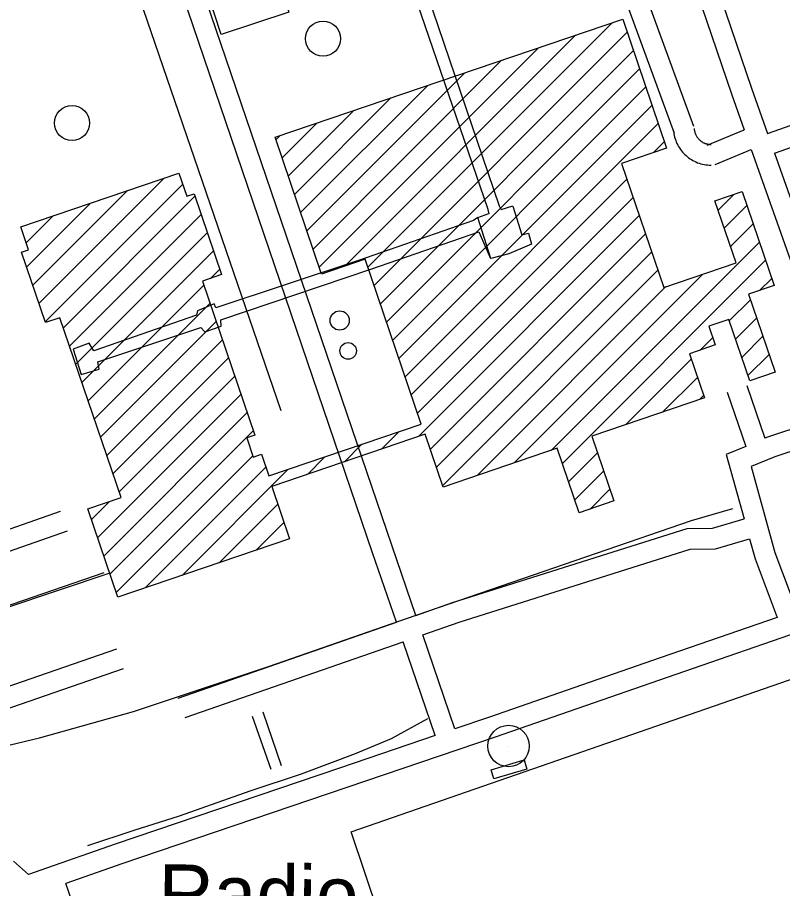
# Model space of a CAD drawing. Extents: x 3250478 to 3288318, y 788638 to 816472.
# Drawn here: x 3268997 to 3270105, y 809116 to 810377 of the extents above; entities that cross this region are included whole.
import ezdxf

# ---------------------------------------------------------------- set-up
doc = ezdxf.new("R2010")
doc.units = 0
for name, color, linetype in [('V-BLDG-OTLN', 7, 'Continuous'), ('V-DOMW-TANK', 7, 'Continuous'), ('V-RAIL-TRAK', 7, 'Continuous'), ('V-ROAD-CNTR', 7, 'Continuous'), ('V-SITE-OTLN', 7, 'Continuous'), ('V-SITE-STRC', 7, 'Continuous'), ('V-TOPO-SHOR', 7, 'Continuous'), ('V-TOPO-TOWR', 7, 'Continuous'), ('V-TOPO-TOWR-IDEN', 7, 'Continuous'), ('V-UTIL-LINE', 7, 'Continuous')]:
    doc.layers.add(name, color=color, linetype=linetype)

msp = doc.modelspace()

# ---------------------------------------------------------------- linework, layer by layer
at = {"layer": 'V-BLDG-OTLN'}
for p, q in [((3269504.7, 810015.5), (3269859.1, 810369.8)), ((3269471.2, 810017.3), (3269805.5, 810351.6)), ((3269513.7, 809989.1), (3269880.4, 810355.8)), ((3269434, 810015.5), (3269752, 810333.4)), ((3269522.7, 809962.7), (3269889.4, 810329.4)), ((3269425.1, 810041.9), (3269698.4, 810315.3)), ((3269416.1, 810068.3), (3269644.9, 810297.1)), ((3269531.6, 809936.3), (3269898.3, 810303)), ((3269407.1, 810094.7), (3269591.3, 810278.9)), ((3269540.6, 809909.9), (3269907.3, 810276.6)), ((3269398.2, 810121), (3269537.8, 810260.7)), ((3269549.6, 809883.5), (3269916.3, 810250.2)), ((3269389.2, 810147.4), (3269484.2, 810242.5)), ((3269380.2, 810173.8), (3269430.7, 810224.3)), ((3269558.5, 809857.1), (3269925.2, 810223.9)), ((3269371.3, 810200.2), (3269377.1, 810206.1)), ((3269918.2, 810181.5), (3269934.2, 810197.5)), ((3269028.1, 809963.1), (3269209.9, 810144.9)), ((3269037.1, 809936.8), (3269236.3, 810135.9)), ((3269567.5, 809830.8), (3269879.9, 810143.1)), ((3269019.2, 809989.5), (3269156.3, 810126.7)), ((3270011.9, 810098.4), (3270034.6, 810121.1)), ((3269010.2, 810015.9), (3269102.7, 810108.5)), ((3269063.5, 809927.8), (3269254.1, 810118.4)), ((3269576.5, 809804.4), (3269888.8, 810116.7)), ((3270020.9, 810072), (3270053.7, 810104.8)), ((3269009.7, 810050.8), (3269049.2, 810090.3)), ((3269072.5, 809901.5), (3269263.1, 810092.1)), ((3269577.8, 809770.3), (3269897.8, 810090.3)), ((3270029.9, 810045.6), (3270062.7, 810078.5)), ((3269081.5, 809875.1), (3269272.1, 810065.7)), ((3269595.1, 809752.3), (3269906.8, 810064)), ((3269770.1, 809750.5), (3270071.7, 810052.1)), ((3269090.4, 809848.7), (3269281, 810039.3)), ((3269604.1, 809725.9), (3269915.7, 810037.6)), ((3269786.5, 809731.6), (3270080.6, 810025.7)), ((3269276.5, 809999.4), (3269290, 810012.9)), ((3269613.1, 809699.5), (3269924.7, 810011.2)), ((3269716.5, 809732.3), (3269990, 810005.8)), ((3270072.1, 809981.8), (3270089.6, 809999.3)), ((3269099.4, 809822.3), (3269266.9, 809989.8)), ((3269663, 809714.1), (3269936.4, 809987.6)), ((3270028.2, 809937.9), (3270058.8, 809968.5)), ((3269108.4, 809795.9), (3269275.9, 809963.4)), ((3269117.3, 809769.5), (3269284.8, 809937)), ((3270037.2, 809911.5), (3270067.8, 809942.1)), ((3269126.3, 809743.1), (3269293.8, 809910.6)), ((3269985.9, 809895.7), (3270004.2, 809913.9)), ((3270046.1, 809885.1), (3270076.7, 809915.7)), ((3269135.3, 809716.7), (3269302.8, 809884.2)), ((3269878.1, 809787.8), (3269972.9, 809882.6)), ((3270055.1, 809858.8), (3270085.7, 809889.3)), ((3269144.2, 809690.3), (3269311.7, 809857.8)), ((3269931.6, 809806), (3269981.9, 809856.2)), ((3269113, 809623.8), (3269320.7, 809831.5)), ((3269985.2, 809824.2), (3269990.8, 809829.8)), ((3269122, 809597.4), (3269329.7, 809805.1)), ((3269131, 809571), (3269338.6, 809778.7)), ((3269524.2, 809752.1), (3269549.5, 809777.4)), ((3269470.7, 809733.9), (3269495.9, 809759.2)), ((3269139.9, 809544.6), (3269337.9, 809742.6)), ((3269795.5, 809705.2), (3269837.4, 809747.1)), ((3269417.1, 809715.7), (3269442.4, 809741)), ((3269181.9, 809551.2), (3269356.8, 809726.2)), ((3269235.5, 809569.4), (3269388.8, 809722.8)), ((3269804.4, 809678.8), (3269846.3, 809720.7)), ((3269826.5, 809665.5), (3269855.3, 809694.3)), ((3269104.1, 809650.2), (3269130.4, 809676.5)), ((3269289, 809587.6), (3269374.1, 809672.8)), ((3269342.6, 809605.8), (3269383.1, 809646.4))]:
    msp.add_line(p, q, dxfattribs=at)
for points in [[(3269245.8, 810494.4), (3269344.2, 810526.4), (3269390.2, 810384.7), (3269291.9, 810352.7)], [(3269370.1, 810203.7), (3269873.9, 810374.9), (3269937.4, 810188), (3269872.1, 810165.8), (3269933.1, 809986.4), (3270037.9, 810022), (3270007.4, 810111.9), (3270046.8, 810125.3), (3270093.1, 809989), (3270056.1, 809976.4), (3270094.5, 809863.5), (3270057.8, 809851), (3270027.5, 809940), (3269998.6, 809930.2), (3270007.9, 809903.1), (3269970.3, 809890.3), (3269992, 809826.5), (3269829.2, 809771.2), (3269861.1, 809677.3), (3269810.8, 809660.2), (3269779, 809753.5), (3269613.8, 809697.4), (3269587.8, 809773.7), (3269365.5, 809698.2), (3269391.2, 809622.4), (3269142.3, 809537.8), (3269098.8, 809665.7), (3269147, 809682.1), (3269058.5, 809942.5), (3269037.6, 809935.4), (3269002.9, 810037.5), (3269013, 810040.9), (3269001.7, 810074.2), (3269230.8, 810152), (3269242.2, 810118.4), (3269252.9, 810122), (3269292.7, 810004.9), (3269265, 809995.5), (3269340.8, 809772.3), (3269329.2, 809768.4), (3269338.5, 809740.8), (3269350.5, 809744.9), (3269361.2, 809713.4), (3269581.9, 809788.4), (3269500.7, 810027.3), (3269437.3, 810005.8)], [(3269683, 809288.1), (3269731, 809302.2), (3269734.9, 809288.8), (3269687, 809274.7)]]:
    msp.add_lwpolyline(points, close=True, dxfattribs=at)
at = {"layer": 'V-DOMW-TANK'}
for centre, radius in [((3269439.6, 810346.5), 25.4), ((3269076, 810224.3), 25.4), ((3269463.8, 809938.5), 13.9), ((3269476, 809894.4), 12)]:
    msp.add_circle(centre, radius, dxfattribs=at)
at = {"layer": 'V-RAIL-TRAK'}
for points in [[(3268698.8, 809305.9), (3268743.2, 809304.7), (3268784, 809306.8), (3268879, 809308.5), (3268902.4, 809310.2), (3268953.4, 809316.5), (3269029, 809334.3), (3269165, 809372.3), (3269362.2, 809438), (3269560.6, 809507.1), (3269973.2, 809648.9), (3270033.3, 809666.4)], [(3269121.9, 809573.2), (3268842.5, 809477.1), (3268694.4, 809425.6), (3268420.9, 809334.1), (3268318.1, 809299.4), (3268254, 809277.6)]]:
    msp.add_lwpolyline(points, dxfattribs=at)
at = {"layer": 'V-ROAD-CNTR'}
for points in [[(3269574.3, 809511.6), (3269539.9, 809611.9), (3269248.3, 810467.3), (3269186.3, 810645.9)], [(3269546, 809501.7), (3269511.5, 809602.2), (3269219.9, 810457.6), (3269157.9, 810636.2)], [(3269929.3, 810565.9), (3270032, 810265.3), (3270049.9, 810214.6)], [(3269837.6, 810512), (3269948.2, 810209.6)], [(3269865.8, 810522.3), (3269976.4, 810219.9)], [(3270015.3, 810407.1), (3270060.3, 810275.1), (3270083.6, 810209.2)], [(3270083.6, 810209.2), (3270250.7, 810268.1)], [(3270093.6, 810180.9), (3270260.7, 810239.8)], [(3269947.4, 810213.3), (3269947.6, 810211.2), (3269948, 810208.7), (3269948.4, 810206.3), (3269949, 810204), (3269949.7, 810201.6), (3269950.5, 810199.3), (3269951.4, 810197), (3269952.4, 810194.7), (3269953.5, 810192.5), (3269954.6, 810190.4), (3269955.9, 810188.3), (3269957.3, 810186.3), (3269958.8, 810184.3), (3269960.3, 810182.4), (3269962, 810180.6), (3269963.7, 810178.8), (3269965.5, 810177.2), (3269967.4, 810175.6), (3269969.3, 810174.1), (3269971.3, 810172.7), (3269973.4, 810171.4), (3269975.5, 810170.1), (3269977.7, 810169), (3269979.9, 810168), (3269982.2, 810167), (3269984.5, 810166.2), (3269986.8, 810165.5), (3269989.2, 810164.9), (3269991.6, 810164.4), (3269994, 810164), (3269996.4, 810163.7), (3269998.9, 810163.5), (3270001.2, 810163.4), (3270002.1, 810163.4)], [(3269977.2, 810216.3), (3269977.4, 810214.9), (3269977.6, 810213.8), (3269977.8, 810212.7), (3269978, 810211.6), (3269978.3, 810210.6), (3269978.7, 810209.5), (3269979.1, 810208.5), (3269979.5, 810207.5), (3269980, 810206.5), (3269980.6, 810205.6), (3269981.1, 810204.6), (3269981.8, 810203.7), (3269982.4, 810202.8), (3269983.1, 810202), (3269983.8, 810201.1), (3269984.6, 810200.4), (3269985.4, 810199.6), (3269986.3, 810198.9), (3269987.1, 810198.2), (3269988, 810197.6), (3269989, 810197), (3269989.9, 810196.4), (3269990.9, 810195.9), (3269991.9, 810195.5), (3269992.9, 810195), (3269994, 810194.7), (3269995, 810194.4), (3269996.1, 810194.1), (3269997.2, 810193.8), (3269998.2, 810193.7), (3269999.3, 810193.5), (3270000.4, 810193.5), (3270001.6, 810193.4), (3270002, 810193.4)], [(3269996.3, 810192.3), (3270049.9, 810214.6)], [(3270007.8, 810164.6), (3270059.9, 810186.3)], [(3270059.9, 810186.3), (3270194.4, 809806.2)], [(3270093.6, 810180.9), (3270222.9, 809815.7)], [(3270053.6, 809844.3), (3270079.8, 809767.9)], [(3270025.2, 809834.5), (3270052.1, 809756.2)], [(3270194.4, 809806.2), (3270083.3, 809769.4), (3270079.8, 809767.9)], [(3270204.4, 809777.9), (3270093.9, 809741.3), (3270059.7, 809726.9), (3270094.3, 809602.5), (3270125.9, 809518.2)], [(3270052.1, 809756.2), (3270023.8, 809744.3), (3270049.6, 809651.4)], [(3269059, 809661.9), (3268821.5, 809578.8)], [(3269574.3, 809511.6), (3269627.3, 809530), (3269966.9, 809637.4), (3270003.8, 809637.7), (3270049.6, 809651.4)], [(3269068.9, 809633.6), (3268831.3, 809550.5)], [(3269584, 809483.2), (3269636.7, 809501.5), (3269971.7, 809607.4), (3270008.3, 809607.7), (3270057.6, 809622.4)], [(3270057.6, 809622.4), (3270065.7, 809593.2), (3270097.5, 809508.4)], [(3269129.1, 809572), (3268460.9, 809348.4), (3267896, 809153.5)], [(3269229.9, 809391.8), (3269546, 809501.7)], [(3270097.5, 809508.4), (3269928.2, 809450.1), (3269679.2, 809363.6), (3269630.7, 809347.2)], [(3270153.2, 809495.9), (3269938, 809421.8), (3269688.9, 809335.3), (3269474.3, 809262.4), (3269148, 809151.8), (3269067.1, 809123.5)], [(3269630.7, 809347.2), (3269584, 809483.2)], [(3269239.8, 809363.5), (3269555.7, 809473.3)], [(3269602.3, 809337.5), (3269555.7, 809473.3)], [(3268890.9, 809376.8), (3269140.7, 809462.9)], [(3268900.6, 809348.4), (3269150.4, 809434.5)], [(3269602.3, 809337.5), (3269464.7, 809290.8), (3269138.3, 809180.1), (3269030.9, 809142.6), (3269012.9, 809136.3)], [(3269012.9, 809136.3), (3268991.1, 809155.8)], [(3269210.7, 808708.8), (3269067.1, 809123.5)]]:
    msp.add_lwpolyline(points, dxfattribs=at)
at = {"layer": 'V-SITE-OTLN'}
msp.add_lwpolyline([(3269702.7, 808537.5), (3269480.3, 809198), (3270173.7, 809438.4), (3270402, 808774.4)], close=True, dxfattribs=at)
at = {"layer": 'V-SITE-STRC'}
for p, q in [((3269121, 810558.8), (3269378.3, 809808)), ((3269697.5, 810099), (3269714.5, 810104.5)), ((3269714.7, 810104), (3269727.5, 810062.4)), ((3269657.8, 810083.2), (3269568.7, 810052.4)), ((3269664, 810087.7), (3269657.8, 810083.2)), ((3269664, 810087.7), (3269680, 810093.5)), ((3269682.8, 810028.4), (3269664, 810087.7)), ((3269508.8, 810013), (3269665.4, 810067)), ((3269665.4, 810067), (3269682.1, 810028.1)), ((3269727.5, 810062.4), (3269737.3, 810064.7)), ((3269737.3, 810064.7), (3269741.8, 810048.9)), ((3269568.7, 810052.4), (3269490.9, 810025.2)), ((3269741.8, 810048.9), (3269708.6, 810034.9)), ((3269708.6, 810034.9), (3269682.8, 810028.4)), ((3269490.9, 810025.2), (3269284.5, 809956.9)), ((3269291.6, 809939.5), (3269508.8, 810013)), ((3269281.8, 809962.6), (3269257.7, 809952.5)), ((3269284.5, 809956.9), (3269281.8, 809962.6)), ((3269256.4, 809946), (3269107.5, 809894.5)), ((3269257.7, 809952.5), (3269256.4, 809946)), ((3269268.3, 809921.9), (3269292.3, 809930.5)), ((3269292.3, 809930.5), (3269291.6, 809939.5)), ((3269113.2, 809878.7), (3269262.8, 809928.2)), ((3269262.8, 809928.2), (3269268.3, 809921.9)), ((3269101, 809905.8), (3269077.9, 809896.9)), ((3269107.5, 809894.5), (3269101, 809905.8)), ((3269077.9, 809896.9), (3269089.1, 809860.2)), ((3269089.1, 809860.2), (3269115.1, 809867.9)), ((3269115.1, 809867.9), (3269113.2, 809878.7))]:
    msp.add_line(p, q, dxfattribs=at)
for points in [[(3269680.4, 810093), (3269678.7, 810099.3), (3269547.7, 810482.6), (3269542.9, 810499.4), (3269542.1, 810501.1), (3269536.2, 810519), (3269534.3, 810523.7), (3269521, 810562.1), (3269520.8, 810562.7), (3269517.6, 810572.6), (3269514.3, 810579.3), (3269503.1, 810616.7)], [(3269697.5, 810099), (3269695.3, 810103.8), (3269558.7, 810506.3), (3269552.2, 810525.2), (3269550, 810531), (3269537.8, 810567.9), (3269537.2, 810568.9), (3269533.8, 810578.2), (3269532.4, 810582.4), (3269519.4, 810623.2)]]:
    msp.add_lwpolyline(points, dxfattribs=at)
at = {"layer": 'V-TOPO-SHOR'}
msp.add_lwpolyline([(3269098.8, 809178.4), (3269166.2, 809200.4), (3269231.9, 809221.4), (3269334.2, 809257.6), (3269408.5, 809282), (3269486.8, 809311.8), (3269539, 809333.2), (3269591.3, 809362)], dxfattribs=at)
at = {"layer": 'V-TOPO-TOWR'}
msp.add_line((3269708.4, 809322.4), (3269708.4, 809322.4), dxfattribs=at)
msp.add_circle((3269708.4, 809322.4), 30, dxfattribs=at)
at = {"layer": 'V-UTIL-LINE'}
for p, q in [((3269337.2, 809365.7), (3269364.1, 809289.1)), ((3269379.5, 809293.9), (3269353, 809371.4))]:
    msp.add_line(p, q, dxfattribs=at)

# ---------------------------------------------------------------- texts
at = {"layer": 'V-TOPO-TOWR-IDEN'}
msp.add_text('Radio', height=83, rotation=359.3568, dxfattribs=at).set_placement((3269200.7, 809068.3))

doc.saveas('drawing.dxf')
